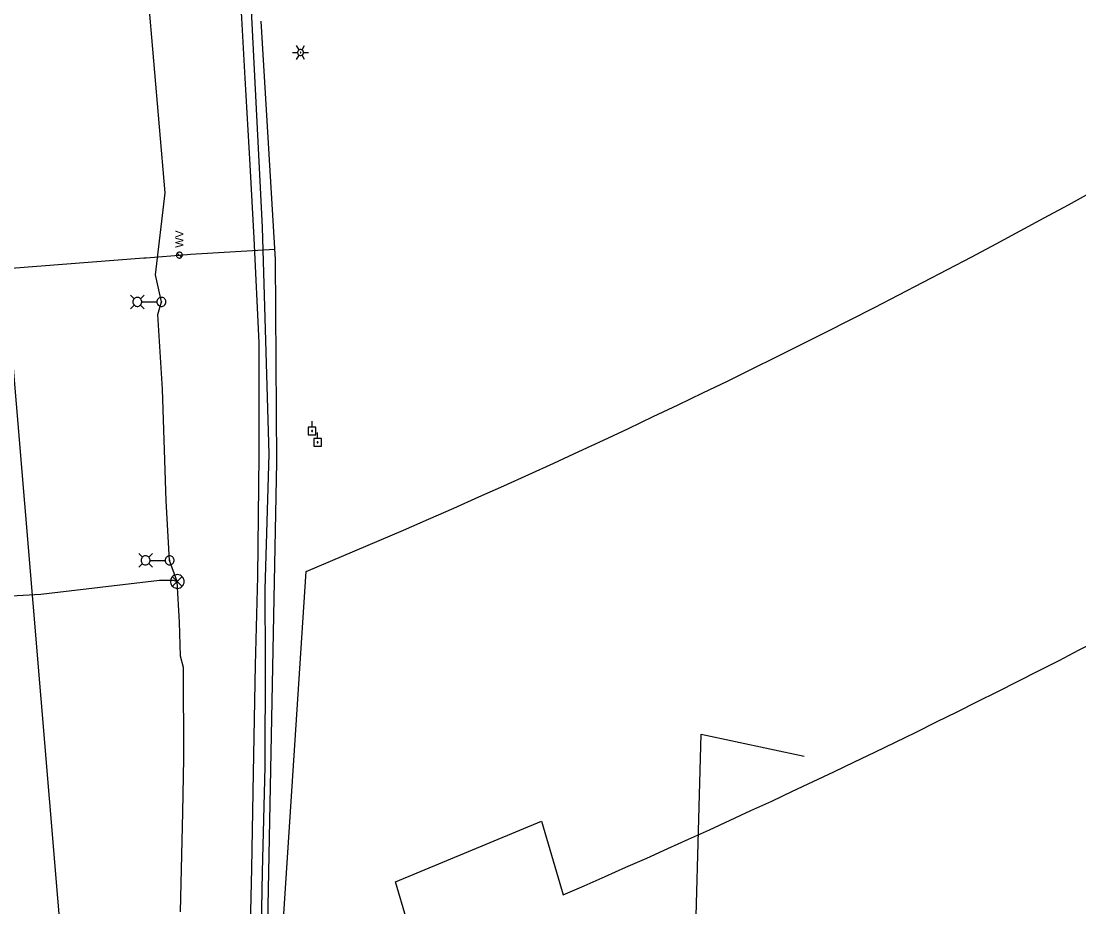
# Model space of a CAD drawing. Extents: x 596028 to 606371, y 330010 to 403088.
# Drawn here: x 604941 to 605450, y 333548 to 333974 of the extents above; entities that cross this region are included whole.
import ezdxf

# ---------------------------------------------------------------- set-up
doc = ezdxf.new("R2010")
doc.units = 0
for name, color, linetype in [('E_LTG', 7, 'Continuous'), ('E_LTG_CID', 7, 'Continuous'), ('E_UTL_EPowerPole', 7, 'Continuous'), ('E_UTL_G_UG', 7, 'Continuous'), ('E_UTL_Overhead', 7, 'Continuous'), ('E_UTL_SAN_UG_MMSD', 7, 'Continuous'), ('E_UTL_TV_UG', 7, 'Continuous'), ('E_UTL_W', 7, 'Continuous'), ('E_UTL_W_UG', 7, 'Continuous')]:
    doc.layers.add(name, color=color, linetype=linetype)

# ---------------------------------------------------------------- blocks, each defined once
blk = doc.blocks.new('ACAD_PROXY_ENTITY')
at = {"layer": 'E_LTG'}
for points in [[(1843732.6, 1017005.2), (1843732.5, 1017007.1), (1843731.9, 1017008.9), (1843731, 1017010.6), (1843729.9, 1017012.1), (1843728.4, 1017013.4), (1843726.8, 1017014.3), (1843725, 1017014.9), (1843723.1, 1017015.2), (1843721.1, 1017015.1), (1843719.3, 1017014.7), (1843717.6, 1017013.9), (1843716, 1017012.8), (1843714.7, 1017011.4), (1843713.6, 1017009.8), (1843712.9, 1017008), (1843712.6, 1017006.1), (1843712.6, 1017004.2), (1843712.9, 1017002.3), (1843713.6, 1017000.6), (1843714.7, 1016998.9), (1843716, 1016997.6), (1843717.6, 1016996.4), (1843719.3, 1016995.7), (1843721.1, 1016995.2), (1843723.1, 1016995.1), (1843725, 1016995.4), (1843726.8, 1016996), (1843728.4, 1016997), (1843729.9, 1016998.2), (1843731, 1016999.7), (1843731.9, 1017001.4), (1843732.5, 1017003.3), (1843732.6, 1017005.2)], [(1843729.5, 1017012.3), (1843715.4, 1016998.1)], [(1843715.4, 1017012.1), (1843729.6, 1016997.9)]]:
    blk.add_lwpolyline(points, dxfattribs=at)

msp = doc.modelspace()

# ---------------------------------------------------------------- linework, layer by layer
at = {"layer": 'E_LTG'}
for points in [[(605074.8, 333960.06), (605073.61, 333962.13)], [(605076.23, 333960.06), (605077.42, 333962.13)], [(605071.7, 333958.83), (605074.09, 333958.83)], [(605073.61, 333955.53), (605074.8, 333957.59)], [(605076.94, 333958.83), (605076.92, 333959.1), (605076.84, 333959.36), (605076.72, 333959.6), (605076.55, 333959.81), (605076.34, 333959.99), (605076.11, 333960.13), (605075.85, 333960.22), (605075.58, 333960.25), (605075.31, 333960.24), (605075.05, 333960.18), (605074.8, 333960.06), (605074.58, 333959.91), (605074.39, 333959.71), (605074.24, 333959.48), (605074.14, 333959.23), (605074.09, 333958.96), (605074.09, 333958.69), (605074.14, 333958.42), (605074.24, 333958.17), (605074.39, 333957.94), (605074.58, 333957.75), (605074.8, 333957.59), (605075.05, 333957.48), (605075.31, 333957.41), (605075.58, 333957.4), (605075.85, 333957.44), (605076.11, 333957.53), (605076.34, 333957.66), (605076.55, 333957.84), (605076.72, 333958.05), (605076.84, 333958.3), (605076.92, 333958.56), (605076.94, 333958.83)], [(605076.94, 333958.83), (605076.92, 333959.1), (605076.84, 333959.36), (605076.72, 333959.6), (605076.55, 333959.81), (605076.34, 333959.99), (605076.11, 333960.13), (605075.85, 333960.22), (605075.58, 333960.25), (605075.31, 333960.24), (605075.05, 333960.18), (605074.8, 333960.06), (605074.58, 333959.91), (605074.39, 333959.71), (605074.24, 333959.48), (605074.14, 333959.23), (605074.09, 333958.96), (605074.09, 333958.69), (605074.14, 333958.42), (605074.24, 333958.17), (605074.39, 333957.94), (605074.58, 333957.75), (605074.8, 333957.59), (605075.05, 333957.48), (605075.31, 333957.41), (605075.58, 333957.4), (605075.85, 333957.44), (605076.11, 333957.53), (605076.34, 333957.66), (605076.55, 333957.84), (605076.72, 333958.05), (605076.84, 333958.3), (605076.92, 333958.56), (605076.94, 333958.83)], [(605076.94, 333958.83), (605076.92, 333959.1), (605076.84, 333959.36), (605076.72, 333959.6), (605076.55, 333959.81), (605076.34, 333959.99), (605076.11, 333960.13), (605075.85, 333960.22), (605075.58, 333960.25), (605075.31, 333960.24), (605075.05, 333960.18), (605074.8, 333960.06), (605074.58, 333959.91), (605074.39, 333959.71), (605074.24, 333959.48), (605074.14, 333959.23), (605074.09, 333958.96), (605074.09, 333958.69), (605074.14, 333958.42), (605074.24, 333958.17), (605074.39, 333957.94), (605074.58, 333957.75), (605074.8, 333957.59), (605075.05, 333957.48), (605075.31, 333957.41), (605075.58, 333957.4), (605075.85, 333957.44), (605076.11, 333957.53), (605076.34, 333957.66), (605076.55, 333957.84), (605076.72, 333958.05), (605076.84, 333958.3), (605076.92, 333958.56), (605076.94, 333958.83)], [(605075.63, 333958.83), (605075.63, 333958.85), (605075.63, 333958.87), (605075.62, 333958.89), (605075.6, 333958.91), (605075.58, 333958.92), (605075.56, 333958.94), (605075.54, 333958.94), (605075.52, 333958.95), (605075.5, 333958.94), (605075.48, 333958.94), (605075.46, 333958.93), (605075.44, 333958.92), (605075.42, 333958.9), (605075.41, 333958.88), (605075.4, 333958.86), (605075.4, 333958.84), (605075.4, 333958.82), (605075.4, 333958.79), (605075.41, 333958.77), (605075.42, 333958.75), (605075.44, 333958.74), (605075.46, 333958.72), (605075.48, 333958.71), (605075.5, 333958.71), (605075.52, 333958.71), (605075.54, 333958.71), (605075.56, 333958.72), (605075.58, 333958.73), (605075.6, 333958.74), (605075.62, 333958.76), (605075.63, 333958.78), (605075.63, 333958.8), (605075.63, 333958.83)], [(605077.42, 333955.53), (605076.23, 333957.59)], [(605076.94, 333958.83), (605079.33, 333958.83)], [(604995.43, 333840.3), (604993.66, 333842.08)], [(604994.78, 333838.78), (604994.82, 333838.37), (604994.94, 333837.97), (604995.13, 333837.61), (604995.38, 333837.28), (604995.69, 333837.01), (604996.05, 333836.8), (604996.44, 333836.67), (604996.85, 333836.61), (604997.27, 333836.63), (604997.67, 333836.73), (604998.04, 333836.9), (604998.38, 333837.14), (604998.67, 333837.44), (604998.89, 333837.79), (604999.04, 333838.17), (604999.12, 333838.58), (604999.12, 333838.99), (604999.04, 333839.4), (604998.89, 333839.78), (604998.67, 333840.13), (604998.38, 333840.43), (604998.04, 333840.67), (604997.67, 333840.84), (604997.27, 333840.94), (604996.85, 333840.96), (604996.44, 333840.9), (604996.05, 333840.76), (604995.69, 333840.55), (604995.38, 333840.28), (604995.13, 333839.96), (604994.94, 333839.59), (604994.82, 333839.19), (604994.78, 333838.78)], [(604998.48, 333840.3), (605000.26, 333842.08)], [(605006.38, 333838.78), (605006.42, 333838.37), (605006.54, 333837.97), (605006.73, 333837.61), (605006.99, 333837.28), (605007.3, 333837.01), (605007.66, 333836.8), (605008.05, 333836.67), (605008.46, 333836.61), (605008.87, 333836.63), (605009.27, 333836.73), (605009.65, 333836.9), (605009.98, 333837.14), (605010.27, 333837.44), (605010.49, 333837.79), (605010.65, 333838.17), (605010.73, 333838.58), (605010.73, 333838.99), (605010.65, 333839.4), (605010.49, 333839.78), (605010.27, 333840.13), (605009.98, 333840.43), (605009.65, 333840.67), (605009.27, 333840.84), (605008.87, 333840.94), (605008.46, 333840.96), (605008.05, 333840.9), (605007.66, 333840.76), (605007.3, 333840.55), (605006.99, 333840.28), (605006.73, 333839.96), (605006.54, 333839.59), (605006.42, 333839.19), (605006.38, 333838.78)], [(604995.43, 333837.26), (604993.66, 333835.48)], [(604998.48, 333837.26), (605000.26, 333835.48)], [(604999.17, 333838.78), (605006.35, 333838.78)], [(605008.39, 333838.78), (605008.4, 333838.75), (605008.41, 333838.72), (605008.42, 333838.69), (605008.44, 333838.67), (605008.46, 333838.65), (605008.49, 333838.63), (605008.52, 333838.62), (605008.55, 333838.62), (605008.58, 333838.62), (605008.61, 333838.63), (605008.64, 333838.64), (605008.67, 333838.66), (605008.69, 333838.68), (605008.71, 333838.71), (605008.72, 333838.74), (605008.73, 333838.77), (605008.73, 333838.8), (605008.72, 333838.83), (605008.71, 333838.86), (605008.69, 333838.89), (605008.67, 333838.91), (605008.64, 333838.93), (605008.61, 333838.94), (605008.58, 333838.95), (605008.55, 333838.95), (605008.52, 333838.94), (605008.49, 333838.93), (605008.46, 333838.92), (605008.44, 333838.9), (605008.42, 333838.87), (605008.41, 333838.84), (605008.4, 333838.81), (605008.39, 333838.78)], [(604999.39, 333715.87), (604997.62, 333717.65)], [(604999.39, 333712.83), (604997.62, 333711.05)], [(604998.74, 333714.35), (604998.78, 333713.94), (604998.9, 333713.54), (604999.09, 333713.18), (604999.34, 333712.85), (604999.65, 333712.58), (605000.01, 333712.37), (605000.4, 333712.24), (605000.81, 333712.18), (605001.23, 333712.2), (605001.63, 333712.3), (605002, 333712.47), (605002.34, 333712.71), (605002.63, 333713.01), (605002.85, 333713.36), (605003, 333713.74), (605003.08, 333714.15), (605003.08, 333714.56), (605003, 333714.97), (605002.85, 333715.35), (605002.63, 333715.7), (605002.34, 333716), (605002, 333716.24), (605001.63, 333716.41), (605001.23, 333716.51), (605000.81, 333716.53), (605000.4, 333716.47), (605000.01, 333716.33), (604999.65, 333716.12), (604999.34, 333715.85), (604999.09, 333715.53), (604998.9, 333715.16), (604998.78, 333714.76), (604998.74, 333714.35)], [(605002.44, 333715.87), (605004.22, 333717.65)], [(605002.44, 333712.83), (605004.22, 333711.05)], [(605003.13, 333714.35), (605010.31, 333714.35)], [(605010.34, 333714.35), (605010.38, 333713.94), (605010.5, 333713.54), (605010.69, 333713.18), (605010.95, 333712.85), (605011.26, 333712.58), (605011.62, 333712.37), (605012.01, 333712.24), (605012.42, 333712.18), (605012.83, 333712.2), (605013.23, 333712.3), (605013.61, 333712.47), (605013.94, 333712.71), (605014.23, 333713.01), (605014.45, 333713.36), (605014.61, 333713.74), (605014.69, 333714.15), (605014.69, 333714.56), (605014.61, 333714.97), (605014.45, 333715.35), (605014.23, 333715.7), (605013.94, 333716), (605013.61, 333716.24), (605013.23, 333716.41), (605012.83, 333716.51), (605012.42, 333716.53), (605012.01, 333716.47), (605011.62, 333716.33), (605011.26, 333716.12), (605010.95, 333715.85), (605010.69, 333715.53), (605010.5, 333715.16), (605010.38, 333714.76), (605010.34, 333714.35)], [(605012.35, 333714.35), (605012.36, 333714.32), (605012.37, 333714.29), (605012.38, 333714.26), (605012.4, 333714.24), (605012.42, 333714.22), (605012.45, 333714.2), (605012.48, 333714.19), (605012.51, 333714.19), (605012.54, 333714.19), (605012.57, 333714.2), (605012.6, 333714.21), (605012.63, 333714.23), (605012.65, 333714.25), (605012.67, 333714.28), (605012.68, 333714.31), (605012.69, 333714.34), (605012.69, 333714.37), (605012.68, 333714.4), (605012.67, 333714.43), (605012.65, 333714.46), (605012.63, 333714.48), (605012.6, 333714.5), (605012.57, 333714.51), (605012.54, 333714.52), (605012.51, 333714.52), (605012.48, 333714.51), (605012.45, 333714.5), (605012.42, 333714.49), (605012.4, 333714.47), (605012.38, 333714.44), (605012.37, 333714.41), (605012.36, 333714.38), (605012.35, 333714.35)]]:
    msp.add_lwpolyline(points, dxfattribs=at)
at = {"layer": 'E_LTG_CID'}
for points in [[(605017.72, 333545.18), (605018.86, 333593.18), (605019.31, 333619.04), (605019.11, 333662.74), (605017.7, 333668.32), (605017.29, 333684.65), (605016.2, 333704.19), (605012.52, 333714.35), (605010.86, 333742.99), (605009.02, 333796.81), (605006.86, 333832.68), (605008.56, 333838.78), (605005.64, 333851.75), (605010.35, 333891.22), (605002.22, 333986.67)], [(604898.92, 333656.62), (604896.66, 333695.09), (604950.52, 333698.02), (605007.71, 333704.8), (605014.25, 333704.78), (605016.2, 333704.19)]]:
    msp.add_lwpolyline(points, dxfattribs=at)
at = {"layer": 'E_UTL_EPowerPole'}
for points in [[(605081.04, 333778.47), (605081.04, 333781.38)], [(605082.88, 333778.47), (605079.19, 333778.47)], [(605079.19, 333778.47), (605079.19, 333774.78)], [(605079.19, 333774.78), (605082.88, 333774.78)], [(605081.31, 333776.63), (605081.3, 333776.68), (605081.29, 333776.72), (605081.27, 333776.76), (605081.24, 333776.8), (605081.21, 333776.83), (605081.17, 333776.85), (605081.13, 333776.86), (605081.08, 333776.87), (605081.04, 333776.87), (605080.99, 333776.86), (605080.95, 333776.84), (605080.91, 333776.81), (605080.88, 333776.78), (605080.86, 333776.74), (605080.84, 333776.7), (605080.83, 333776.65), (605080.83, 333776.61), (605080.84, 333776.57), (605080.86, 333776.52), (605080.88, 333776.48), (605080.91, 333776.45), (605080.95, 333776.43), (605080.99, 333776.41), (605081.04, 333776.4), (605081.08, 333776.39), (605081.13, 333776.4), (605081.17, 333776.42), (605081.21, 333776.44), (605081.24, 333776.47), (605081.27, 333776.5), (605081.29, 333776.54), (605081.3, 333776.59), (605081.31, 333776.63)], [(605082.88, 333774.78), (605082.88, 333778.47)], [(605083.67, 333773), (605083.67, 333775.91)], [(605085.51, 333773), (605081.82, 333773)], [(605081.82, 333773), (605081.82, 333769.31)], [(605081.82, 333769.31), (605085.51, 333769.31)], [(605083.94, 333771.16), (605083.93, 333771.21), (605083.92, 333771.25), (605083.9, 333771.29), (605083.87, 333771.33), (605083.84, 333771.36), (605083.8, 333771.38), (605083.76, 333771.39), (605083.71, 333771.4), (605083.67, 333771.4), (605083.62, 333771.39), (605083.58, 333771.37), (605083.54, 333771.34), (605083.51, 333771.31), (605083.49, 333771.27), (605083.47, 333771.23), (605083.46, 333771.18), (605083.46, 333771.14), (605083.47, 333771.1), (605083.49, 333771.05), (605083.51, 333771.01), (605083.54, 333770.98), (605083.58, 333770.96), (605083.62, 333770.94), (605083.67, 333770.93), (605083.71, 333770.92), (605083.76, 333770.93), (605083.8, 333770.95), (605083.84, 333770.97), (605083.87, 333771), (605083.9, 333771.03), (605083.92, 333771.07), (605083.93, 333771.12), (605083.94, 333771.16)], [(605085.51, 333769.31), (605085.51, 333773)]]:
    msp.add_lwpolyline(points, dxfattribs=at)
at = {"layer": 'E_UTL_G_UG'}
msp.add_lwpolyline([(605067.35, 332890.68), (605061.21, 332951.97), (605055.05, 333004.59), (605053.86, 333028.21), (605052.5, 333057.99), (605051.57, 333081.36), (605049.66, 333125.99), (605049.8, 333176.37), (605050.05, 333219.56), (605051.36, 333273.68), (605051.84, 333298.93), (605052.97, 333353.42), (605053.54, 333377.39), (605054.31, 333435.25), (605055.56, 333475.58), (605057.16, 333564.52), (605058.44, 333615), (605058.65, 333665.55), (605058.49, 333700.45), (605060.44, 333765.47), (605057.13, 333874.76), (605051.05, 333995.08)], dxfattribs=at)
at = {"layer": 'E_UTL_Overhead'}
msp.add_line((605268.31, 333630.66), (605317.78, 333620.15), dxfattribs=at)
msp.add_lwpolyline([(605251.35, 332794.14), (605251.32, 332797.87), (605254.28, 332888.93), (605255.36, 332982.6), (605256.54, 333101.39), (605259.23, 333266.42), (605263.85, 333423.49), (605264.54, 333496.55), (605268.31, 333630.66)], dxfattribs=at)
at = {"layer": 'E_UTL_SAN_UG_MMSD'}
msp.add_lwpolyline([(604978.83, 333311.92), (604918.55, 334029.79), (604889.58, 334663.41)], dxfattribs=at)
at = {"layer": 'E_UTL_TV_UG'}
msp.add_lwpolyline([(605047.66, 333380.14), (605052.04, 333566.05), (605052.94, 333612.06), (605053.78, 333663.95), (605054.92, 333706.62), (605055.62, 333764.9), (605055.52, 333819.08), (605053.13, 333869.52), (605051.19, 333904.68), (605048.87, 333946.4), (605047.29, 333975.33), (605044.92, 334014.62), (605047.49, 334023.58), (605051.3, 334025.55), (605059.81, 334029.72)], dxfattribs=at)
at = {"layer": 'E_UTL_W'}
for points in [[(605017.2, 333862.73), (605016.93, 333862.71), (605016.67, 333862.63), (605016.43, 333862.51), (605016.22, 333862.34), (605016.04, 333862.13), (605015.91, 333861.9), (605015.82, 333861.64), (605015.78, 333861.37), (605015.79, 333861.1), (605015.86, 333860.84), (605015.97, 333860.59), (605016.13, 333860.37), (605016.32, 333860.18), (605016.55, 333860.04), (605016.8, 333859.94), (605017.07, 333859.89), (605017.34, 333859.89), (605017.6, 333859.94), (605017.86, 333860.04), (605018.08, 333860.18), (605018.28, 333860.37), (605018.44, 333860.59), (605018.55, 333860.84), (605018.61, 333861.1), (605018.63, 333861.37), (605018.59, 333861.64), (605018.5, 333861.9), (605018.36, 333862.13), (605018.19, 333862.34), (605017.97, 333862.51), (605017.73, 333862.63), (605017.47, 333862.71), (605017.2, 333862.73)], [(605018.21, 333860.3), (605016.19, 333862.31)]]:
    msp.add_lwpolyline(points, dxfattribs=at)
at = {"layer": 'E_UTL_W_UG'}
for p, q in [((605063.42, 333859.11), (605056.56, 333973.92)), ((605022.55, 333861.68), (605063.12, 333864.1))]:
    msp.add_line(p, q, dxfattribs=at)
for points in [[(604846.59, 333848.17), (604847.55, 333848.09), (605000.07, 333859.97), (605001.26, 333860.06), (605020.88, 333861.59), (605022.55, 333861.68)], [(605022.55, 333861.68), (605022.55, 333861.68)], [(605067.83, 333478.45), (605058.91, 333498.51), (605064.08, 333761.6), (605063.42, 333859.11)], [(605068.72, 333498.3), (605066.5, 333503.89), (605066.5, 333529.42), (605078.21, 333708.98), (605125.02, 333728.93)], [(605131.71, 333523.66), (605121.22, 333559.63), (605191.49, 333588.82), (605201.83, 333553.34)]]:
    msp.add_lwpolyline(points, dxfattribs=at)
for radius, start, end in [(4094.72, 293.47118, 313.14982), (3903.06, 293.46346, 305.86136)]:
    msp.add_arc((603570.96, 337309.26), radius, start, end, dxfattribs=at)

# ---------------------------------------------------------------- block references
at = {"layer": 'E_LTG', "xscale": 0.32808333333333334, "yscale": 0.32808333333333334}
msp.add_blockref('ACAD_PROXY_ENTITY', (121.55, 41.75), dxfattribs=at)

# ---------------------------------------------------------------- texts
at = {"layer": 'E_UTL_W'}
msp.add_text('WV', height=3.85, rotation=90, dxfattribs=at).set_placement((605019.13, 333864.87))

doc.saveas('drawing.dxf')
